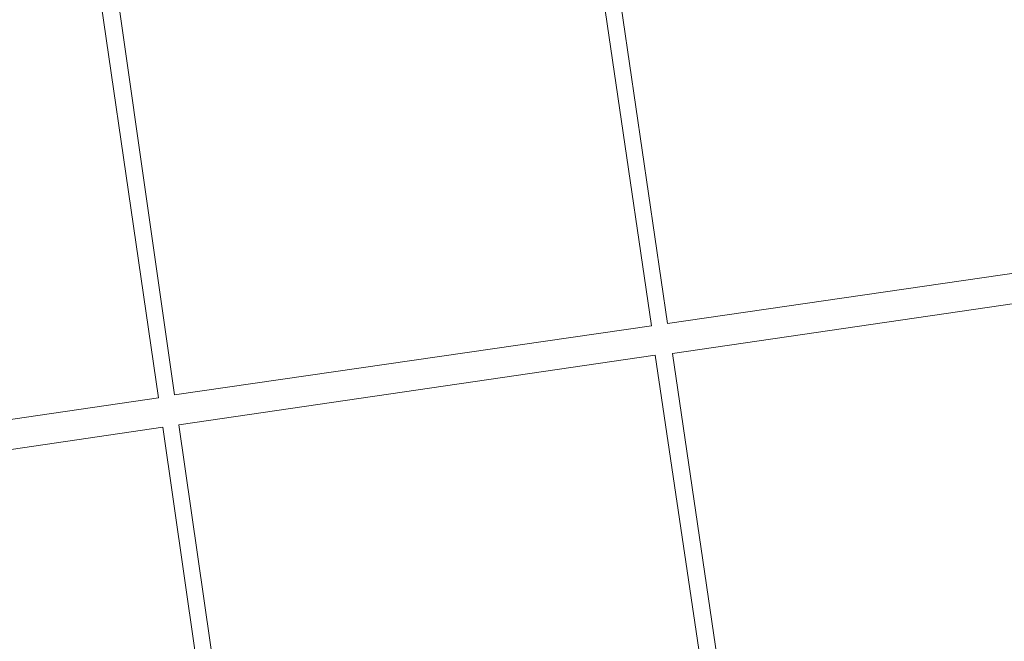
# Model space of a CAD drawing. Header units: metres. Extents: x 125349 to 128236, y 501602 to 503797.
# Tile 571 of 656: x 127116 to 127198, y 502870 to 502922. Entities that reach past the tile are written whole.
import ezdxf

# ---------------------------------------------------------------- set-up
doc = ezdxf.new("R2010")
doc.units = ezdxf.units.M
doc.layers.add('B-WE-VH-HALFVERHARDING-GV', color=130, linetype='CONTINUOUS', lineweight=18)
doc.layers.add('B-WE-VH-ONVERHARD-GV', color=252, linetype='CONTINUOUS', lineweight=18)

msp = doc.modelspace()

# ---------------------------------------------------------------- linework, layer by layer
at = {"layer": 'B-WE-VH-HALFVERHARDING-GV', "flags": 128}
for points in [[(127161.722, 502954.68), (127199.686, 502970.299), (127209.723, 502902.407), (127170.204, 502896.643)], [(127128.984, 502890.679), (127122.158, 502938.359), (127160.422, 502954.03), (127168.854, 502896.443)], [(127127.633, 502890.428), (127087.814, 502884.614), (127082.695, 502921.538), (127083.394, 502922.438), (127120.758, 502937.759)], [(127179.74, 502832.002), (127170.606, 502894.141), (127210.075, 502899.905), (127219.159, 502837.716)], [(127129.335, 502888.177), (127169.155, 502893.991), (127178.389, 502831.802), (127138.269, 502825.988)], [(127088.416, 502882.163), (127127.984, 502887.977), (127136.919, 502825.788), (127098.25, 502820.224), (127097.3, 502820.874)]]:
    msp.add_lwpolyline(points, close=True, dxfattribs=at)
at = {"layer": 'B-WE-VH-ONVERHARD-GV', "flags": 128}
for points in [[(127161.722, 502954.68), (127170.204, 502896.643), (127209.723, 502902.407), (127199.686, 502970.299)], [(127128.984, 502890.679), (127168.854, 502896.443), (127160.422, 502954.03), (127122.158, 502938.359)], [(127127.633, 502890.428), (127120.758, 502937.759), (127083.394, 502922.438), (127082.695, 502921.538), (127087.814, 502884.614)], [(127179.74, 502832.002), (127219.159, 502837.716), (127210.075, 502899.905), (127170.606, 502894.141)], [(127129.335, 502888.177), (127138.269, 502825.988), (127178.389, 502831.802), (127169.155, 502893.991)], [(127088.416, 502882.163), (127097.3, 502820.874), (127098.25, 502820.224), (127136.919, 502825.788), (127127.984, 502887.977)]]:
    msp.add_lwpolyline(points, close=True, dxfattribs=at)

doc.saveas('drawing.dxf')
